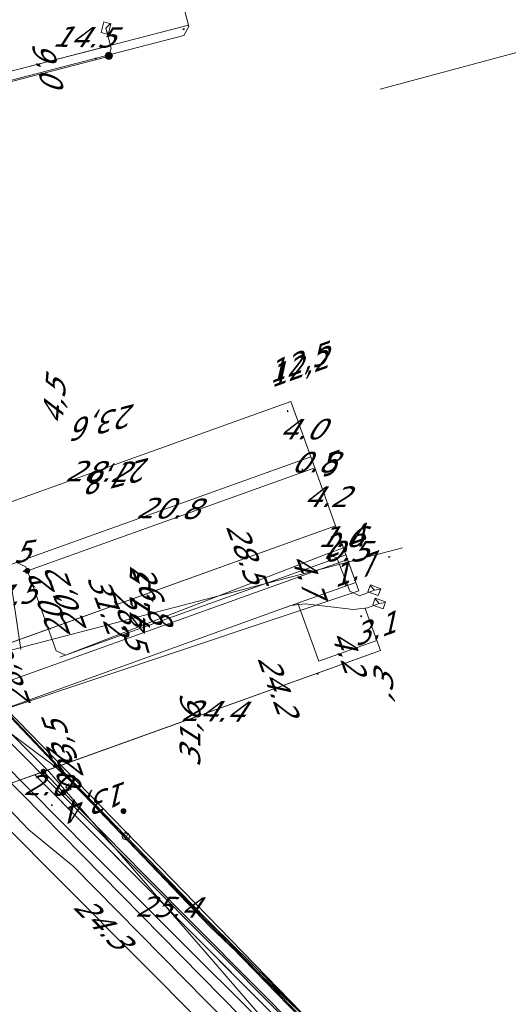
# Model space of a CAD drawing. Header units: metres. Extents: x 124576 to 133557, y 395865 to 402386.
# Tile 292 of 447: x 128493 to 128526, y 402153 to 402221. Entities that reach past the tile are written whole.
import ezdxf
from ezdxf.enums import TextEntityAlignment as Align

# ---------------------------------------------------------------- set-up
doc = ezdxf.new("R2010")
doc.units = ezdxf.units.M
doc.header["$MEASUREMENT"] = 0
for name, color, linetype, lineweight, true_color in [('LG_Datatransport_Blauw_Glas_Zuid', 3, 'Continuous', 13, 0x00ff00), ('LG_Datatransport_Eurofiber_Nederland_BV', 3, 'Continuous', 13, 0x00ff00), ('LG_Datatransport_Gebroeders_Van_der_Donk_BV_(FTTX)', 3, 'Continuous', 13, 0x00ff00), ('LG_Datatransport_KPN_BV', 3, 'Continuous', 13, 0x00ff00), ('LG_Datatransport_Tele2_Nederland_BV', 3, 'Continuous', 13, 0x00ff00), ('LG_Datatransport_Ziggo_BV', 3, 'Continuous', 13, 0x00ff00), ('LG_Gas_Lage_Druk_Enexis_Netbeheer_BV', 7, 'Continuous', 13, 0xffdc7d), ('LG_Gas_Lage_Druk_P_Enexis_Netbeheer_BV', 7, 'Continuous', 13, 0xffdc7d), ('LG_Laag_Spanning_Enexis_Netbeheer_BV', 7, 'Continuous', 13, 0x960000), ('LG_Midden_Spanning_Enexis_Netbeheer_BV', 7, 'Continuous', 13, 0xd20000), ('LG_Riool_Onder_Druk_New_Water_Business_Tilburg_BV', 5, 'Continuous', 13, 0x0000ff), ('MV_Datatransport_lijn', 3, 'Continuous', 0, 0x00ff00)]:
    doc.layers.add(name, color=color, linetype=linetype, lineweight=lineweight, true_color=true_color)
for name, color, linetype, lineweight in [('LG_Datatransport_P_KPN_BV', 7, 'Continuous', 0), ('LG_Laag_Spanning_P_Enexis_Netbeheer_BV', 7, 'Continuous', 0), ('MV_Datatransport', 7, 'Continuous', 0), ('MV_Gas_Lage_Druk', 7, 'Continuous', 0), ('MV_Gas_Lage_Druk_lijn', 7, 'Continuous', 0), ('MV_Gas_Lage_Druk_pijl', 7, 'Continuous', 0), ('MV_Laag_Spanning', 7, 'Continuous', 0), ('MV_Laag_Spanning_lijn', 7, 'Continuous', 0), ('MV_Laag_Spanning_pijl', 7, 'Continuous', 0), ('MV_Midden_Spanning', 7, 'Continuous', 0), ('MV_Midden_Spanning_lijn', 7, 'Continuous', 0), ('MV_Midden_Spanning_pijl', 7, 'Continuous', 0), ('MV_unet-4', 7, 'Continuous', 0)]:
    doc.layers.add(name, color=color, linetype=linetype, lineweight=lineweight)
doc.styles.add('Klic_Annotatie', font='verdanai.ttf', dxfattribs={"oblique": 20, "height": 1.4})

# ---------------------------------------------------------------- blocks, each defined once
blk = doc.blocks.new('Mof')
at = {"layer": 'LG_Laag_Spanning_P_Enexis_Netbeheer_BV'}
h = blk.add_hatch(color=256, dxfattribs=at)
edge = h.paths.add_edge_path()
edge.add_arc((0, 0), 2, 0, 360)
blk = doc.blocks.new('DeliveryPoint')
at = {"layer": 'LG_Laag_Spanning_P_Enexis_Netbeheer_BV', "flags": 128}
blk.add_lwpolyline([(-3.75, -2.5), (3.75, -2.5), (3.75, 2.5), (-3.75, 2.5), (-3.75, -2.5)], close=True, dxfattribs=at)
blk.add_lwpolyline([(-3.75, 2.5), (-3.75, 2.16), (0, 0), (3.75, 2.16)], dxfattribs=at)
blk = doc.blocks.new('Streetlight')
at = {"layer": 'LG_Laag_Spanning_P_Enexis_Netbeheer_BV'}
for p, q in [((-1.77, 1.77), (-1.06, 1.06)), ((0, 2.5), (0, 1.5)), ((1.77, 1.77), (1.06, 1.06)), ((-1.06, -1.06), (-1.77, -1.77)), ((0, -1.5), (0, -2.5)), ((1.06, -1.06), (1.77, -1.77))]:
    blk.add_line(p, q, dxfattribs=at)
at = {"layer": 'LG_Laag_Spanning_P_Enexis_Netbeheer_BV', "flags": 128}
for points in [[(-2.5, 0), (-1.5, 0)], [(1.5, 0), (2.5, 0)]]:
    blk.add_lwpolyline(points, dxfattribs=at)
at = {"layer": 'LG_Laag_Spanning_P_Enexis_Netbeheer_BV'}
blk.add_circle((0, 0), 1.5, dxfattribs=at)
blk = doc.blocks.new('DeliveryPoint_1')
at = {"layer": 'LG_Gas_Lage_Druk_P_Enexis_Netbeheer_BV', "flags": 128}
blk.add_lwpolyline([(-3.75, -2.5), (3.75, -2.5), (3.75, 2.5), (-3.75, 2.5), (-3.75, -2.5)], close=True, dxfattribs=at)
blk.add_lwpolyline([(-3.75, 2.5), (-3.75, 2.16), (0, 0), (3.75, 2.16)], dxfattribs=at)
blk = doc.blocks.new('Overgangsstuk')
at = {"layer": 'LG_Gas_Lage_Druk_P_Enexis_Netbeheer_BV'}
for radius in [2.5, 2, 1.5, 1, 0.5]:
    blk.add_circle((0, 0), radius, dxfattribs=at)
blk = doc.blocks.new('m_pijl')
at = {"layer": 'MV_Laag_Spanning_pijl'}
blk.add_hatch(color=7, dxfattribs=at).paths.add_polyline_path([(-1, -0.33), (-1, 0), (-1, 0.33), (0, 0)])
at = {"layer": 'MV_Laag_Spanning_pijl', "flags": 128}
blk.add_lwpolyline([(-1, 0), (-1, 0.33), (0, 0), (-1, -0.33), (-1, 0)], close=True, dxfattribs=at)
blk = doc.blocks.new('m_pijl_1')
at = {"layer": 'MV_Midden_Spanning_pijl'}
blk.add_hatch(color=7, dxfattribs=at).paths.add_polyline_path([(-1, -0.33), (-1, 0), (-1, 0.33), (0, 0)])
at = {"layer": 'MV_Midden_Spanning_pijl', "flags": 128}
blk.add_lwpolyline([(-1, 0), (-1, 0.33), (0, 0), (-1, -0.33), (-1, 0)], close=True, dxfattribs=at)
blk = doc.blocks.new('m_pijl_2')
at = {"layer": 'MV_Gas_Lage_Druk_pijl'}
blk.add_hatch(color=7, dxfattribs=at).paths.add_polyline_path([(-1, -0.33), (-1, 0), (-1, 0.33), (0, 0)])
at = {"layer": 'MV_Gas_Lage_Druk_pijl', "flags": 128}
blk.add_lwpolyline([(-1, 0), (-1, 0.33), (0, 0), (-1, -0.33), (-1, 0)], close=True, dxfattribs=at)
blk = doc.blocks.new('Onbekend_3')
at = {"layer": 'LG_Datatransport_P_KPN_BV'}
blk.add_hatch(color=256, dxfattribs=at).paths.add_polyline_path([(-0.25, -1.07, -0.262633), (0.23, 0.15), (0.59, 0.47, 0.379827), (0.7, 1.26), (0.69, 1.26, 0.228508), (-0.03, 1.53), (-0.03, 1.52, 0.459053), (-0.82, 0.79), (-1.29, 0.85, -0.414214), (-0.08, 2, -0.243799), (1.09, 1.52, -0.379827), (0.9, 0.11), (0.54, -0.2, 0.262633), (0.23, -1.08), (-0.17, -1.07)])
blk.add_circle((0, 0), 2.5, dxfattribs=at)
at = {"layer": 'LG_Datatransport_P_KPN_BV', "extrusion": (0, 0, -1)}
blk.add_solid([(0.34, -2.06), (-0.21, -2.06), (0.34, -1.51), (-0.21, -1.51)], dxfattribs=at)
blk = doc.blocks.new('Mof_2')
at = {"layer": 'LG_Datatransport_P_KPN_BV'}
h = blk.add_hatch(color=256, dxfattribs=at)
edge = h.paths.add_edge_path()
edge.add_arc((0, 0), 2, 0, 360)

msp = doc.modelspace()

# ---------------------------------------------------------------- linework, layer by layer
at = {"layer": 'LG_Datatransport_Blauw_Glas_Zuid', "flags": 128}
msp.add_lwpolyline([(128556.5, 402106.3), (128552.3, 402110.7), (128548.6, 402114.8), (128536.9, 402127.4), (128533.9, 402130.7), (128531, 402134), (128529, 402136.1), (128517.7, 402147.4), (128511.7, 402153.1), (128505.7, 402158.8), (128496.6, 402168.3), (128488, 402177.5), (128486.3, 402180.6), (128483.8, 402188.1), (128482.8, 402188.1), (128475.4, 402188.2), (128468.7, 402188.3), (128467.3, 402184.7), (128453.7, 402184.4), (128440.1, 402184), (128415, 402184.4), (128390, 402184.8)], dxfattribs=at)
at = {"layer": 'LG_Datatransport_Eurofiber_Nederland_BV', "flags": 128}
for points in [[(128432.3, 402185.3), (128432.9, 402185.28), (128433.86, 402184.62), (128436.2, 402184.5), (128440.16, 402184.41), (128468.19, 402185.14), (128471.52, 402190.82), (128485.19, 402194.36), (128485.15, 402185.59), (128486.31, 402180.62), (128487.96, 402177.47), (128492.54, 402172.63), (128496.31, 402168.65), (128501.82, 402162.89), (128528.71, 402136.43), (128597.85, 402062), (128619.54, 402038.41), (128633.67, 402023.52), (128653.28, 402002.81), (128662.17, 401993.69), (128667.25, 401989.52), (128669.07, 401988.11), (128684.3, 401978.98), (128713.69, 401962.11)], [(128432.301, 402185.3), (128432.905, 402185.284), (128433.858, 402184.616), (128436.2, 402184.5), (128440.164, 402184.409), (128468.193, 402185.141), (128471.517, 402190.823), (128485.187, 402194.358), (128485.148, 402185.59), (128486.306, 402180.619), (128487.958, 402177.466), (128492.542, 402172.63), (128496.314, 402168.65), (128501.817, 402162.887), (128528.706, 402136.426), (128597.847, 402061.998), (128619.54, 402038.41), (128633.67, 402023.524), (128653.284, 402002.814), (128662.165, 401993.694), (128667.249, 401989.52), (128669.074, 401988.114), (128684.302, 401978.981), (128713.689, 401962.111)]]:
    msp.add_lwpolyline(points, dxfattribs=at)
at = {"layer": 'LG_Datatransport_Gebroeders_Van_der_Donk_BV_(FTTX)', "flags": 128}
msp.add_lwpolyline([(128399.337, 402155.708), (128447.387, 402149.329), (128458.76, 402146.966), (128461.476, 402147.391), (128483.824, 402143.995), (128484.48, 402144.065), (128484.481, 402144.374), (128483.105, 402146.955), (128484.781, 402160.363), (128486.024, 402167.491), (128487.509, 402169.621), (128490.394, 402172.54), (128491.397, 402172.03), (128539.627, 402123.53), (128603.564, 402054.74), (128635.722, 402020.021), (128655.99, 401998.242), (128662.323, 401992.553), (128666.764, 401989.462), (128672.874, 401985.21), (128766.677, 401931.695)], dxfattribs=at)
at = {"layer": 'LG_Datatransport_KPN_BV', "flags": 128}
for points in [[(128484.325, 402182.447), (128484.7, 402181.833), (128486.093, 402179.766), (128487.477, 402177.973), (128488.969, 402176.268), (128490.564, 402174.659), (128499.996, 402164.936)], [(128489.091, 402174.212), (128495.224, 402169.652), (128496.298, 402168.633), (128525.074, 402138.966), (128556.744, 402105.636), (128559.433, 402102.806), (128593.52, 402066.068), (128627.777, 402029.33), (128630.838, 402026.047), (128647.454, 402008.225), (128647.67, 402008.04), (128653.992, 402002.607), (128654.493, 402002.004), (128657.757, 401998.341), (128661.231, 401994.877), (128664.951, 401991.585), (128668.862, 401988.521), (128675.238, 401984.566), (128691.173, 401975.43), (128694.293, 401973.52), (128715.295, 401961.569)], [(128499.996, 402164.936), (128526.917, 402137.188), (128556.744, 402105.636), (128558.632, 402103.601), (128591.7, 402067.917), (128630.838, 402026.047), (128647.67, 402008.04), (128648.312, 402007.353), (128653.702, 402002.842), (128654.493, 402002.004), (128656.382, 402000.005), (128661.231, 401994.877), (128662.015, 401994.048), (128666.084, 401989.46)]]:
    msp.add_lwpolyline(points, dxfattribs=at)
at = {"layer": 'LG_Datatransport_Tele2_Nederland_BV', "flags": 128}
msp.add_lwpolyline([(128560.7, 402101.9), (128552.3, 402110.7), (128544.9, 402118.8), (128536.9, 402127.4), (128531, 402134), (128526.9, 402138.2), (128517.7, 402147.4), (128505.7, 402158.8), (128497.9, 402167), (128495.4, 402169.7), (128488, 402177.5), (128486.3, 402180.6), (128484.6, 402185.7), (128483.8, 402188.1), (128482.8, 402188.1), (128475.4, 402188.2), (128470.5, 402188.3), (128469.7, 402191), (128469.2, 402194.1), (128468, 402194.4)], dxfattribs=at)
at = {"layer": 'LG_Datatransport_Ziggo_BV'}
msp.add_line((128491.84, 402173.62), (128515.879, 402181.668), dxfattribs=at)
at = {"layer": 'LG_Datatransport_Ziggo_BV', "flags": 128}
for points in [[(128455.565, 402259.275), (128471.677, 402185.478), (128476.427, 402186.088), (128484.274, 402187.245), (128485.244, 402185.413), (128486.6, 402182.574), (128489.458, 402176.224), (128491.84, 402173.62), (128518.426, 402146.244), (128590.303, 402070.175), (128654.699, 402000.481), (128599.863, 401941.045), (128598.303, 401939.972), (128594.351, 401941.948), (128573.508, 401917.389)], [(128474.644, 402234.124), (128473.667, 402233.909), (128476.304, 402221.503), (128479.205, 402207.562), (128482.151, 402195.195), (128484.274, 402187.245), (128485.244, 402185.413), (128486.6, 402182.574), (128489.458, 402176.224), (128491.84, 402173.62), (128515.879, 402181.668)], [(128595.984, 401941.132), (128598.303, 401939.972), (128599.863, 401941.045), (128654.699, 402000.481), (128590.303, 402070.175), (128518.426, 402146.244), (128491.84, 402173.62)], [(128595.984, 401941.132), (128598.303, 401939.972), (128599.863, 401941.045), (128654.699, 402000.481), (128590.303, 402070.175), (128518.426, 402146.244), (128491.84, 402173.62)]]:
    msp.add_lwpolyline(points, dxfattribs=at)
at = {"layer": 'LG_Gas_Lage_Druk_Enexis_Netbeheer_BV', "flags": 128}
for points in [[(128498.839, 402218.165), (128498.993, 402218.689), (128498.642, 402220.056)], [(128477.301, 402212.565), (128498.633, 402218.079), (128498.839, 402218.165)], [(128485.42, 402173.157), (128485.881, 402172.9), (128486.046, 402172.102), (128486.617, 402171.782), (128511.245, 402180.666), (128512.212, 402180.78), (128515.498, 402180.413), (128516.465, 402180.527), (128517.25, 402180.809)]]:
    msp.add_lwpolyline(points, dxfattribs=at)
at = {"layer": 'LG_Laag_Spanning_Enexis_Netbeheer_BV'}
msp.add_line((128495.747, 402167.928), (128496.101, 402168.282), dxfattribs=at)
at = {"layer": 'LG_Laag_Spanning_Enexis_Netbeheer_BV', "flags": 128}
for points in [[(128477.314, 402213.911), (128477.692, 402213.446), (128478.493, 402213.175), (128489.894, 402215.931), (128490.864, 402216.174), (128503.934, 402219.553), (128504.294, 402220.162), (128504.024, 402221.213)], [(128484.711, 402185.062), (128484.86, 402184.584), (128485.836, 402181.729), (128486.469, 402181.425), (128492.549, 402183.612), (128493.188, 402183.311), (128493.284, 402183.045)], [(128493.284, 402183.045), (128495.247, 402177.585), (128495.883, 402177.295), (128513.722, 402184.207), (128514.369, 402183.921), (128515.252, 402181.643), (128515.903, 402181.345), (128516.925, 402181.712)], [(128494.379, 402169.344), (128495.747, 402167.928), (128495.904, 402167.767), (128501.274, 402162.295), (128512.036, 402151.455), (128512.741, 402150.744), (128526.538, 402136.825), (128530.758, 402132.534), (128533.531, 402129.677), (128544.096, 402118.732), (128548.246, 402114.381), (128550.968, 402111.468), (128565.096, 402096.229), (128581.802, 402078.208), (128582.294, 402077.678), (128615.98, 402041.372), (128616.342, 402040.982), (128633.739, 402022.232), (128637.876, 402017.773)], [(128494.379, 402169.344), (128495.747, 402167.928), (128495.904, 402167.767), (128501.274, 402162.295), (128512.036, 402151.455), (128512.741, 402150.744), (128526.538, 402136.825), (128530.758, 402132.534), (128533.531, 402129.677), (128544.096, 402118.732), (128548.246, 402114.381), (128550.968, 402111.468), (128565.096, 402096.229), (128581.802, 402078.208), (128582.294, 402077.678), (128615.98, 402041.372), (128616.342, 402040.982), (128633.739, 402022.232), (128637.876, 402017.773)]]:
    msp.add_lwpolyline(points, dxfattribs=at)
at = {"layer": 'LG_Midden_Spanning_Enexis_Netbeheer_BV', "flags": 128}
for points in [[(128529.746, 402131.104), (128513.681, 402147.825), (128510.457, 402151.181), (128505.229, 402157.232), (128500, 402163.282), (128498.673, 402164.816), (128495.38, 402168.623), (128494.738, 402169.345), (128488.746, 402175.344), (128487.552, 402176.894), (128486.308, 402182.052), (128485.884, 402183.806), (128485.623, 402184.889), (128485.545, 402185.212), (128478.835, 402213.684), (128474.638, 402232.524), (128473.334, 402238.38), (128470.712, 402250.148), (128465.854, 402273.542), (128466.385, 402276.742), (128465.431, 402280.48), (128465.429, 402280.487)], [(128458.838, 402244.675), (128469.967, 402191.877), (128470.889, 402190.2), (128473.642, 402187.515), (128473.761, 402187.399), (128473.767, 402187.393), (128473.856, 402187.307), (128475.085, 402186.13), (128483.481, 402178.196), (128484.905, 402176.792), (128486.175, 402175.484), (128486.188, 402175.471), (128487.105, 402174.526), (128488.024, 402173.58), (128489.425, 402172.153), (128497.562, 402163.953), (128498.973, 402162.536), (128513.681, 402147.825), (128529.746, 402131.104)], [(128458.838, 402244.675), (128469.967, 402191.877), (128470.889, 402190.2), (128473.642, 402187.515), (128473.761, 402187.399), (128473.767, 402187.393), (128473.856, 402187.307), (128475.085, 402186.13), (128483.481, 402178.196), (128484.905, 402176.792), (128486.175, 402175.484), (128486.188, 402175.471), (128487.105, 402174.526), (128488.024, 402173.58), (128489.425, 402172.153), (128497.562, 402163.953), (128498.973, 402162.536), (128513.681, 402147.825), (128529.746, 402131.104)], [(128529.746, 402131.104), (128513.681, 402147.825), (128498.973, 402162.536), (128497.562, 402163.953), (128489.425, 402172.153), (128488.024, 402173.58), (128487.105, 402174.526), (128486.188, 402175.471), (128486.175, 402175.484), (128484.905, 402176.792), (128483.481, 402178.196), (128475.085, 402186.13), (128473.856, 402187.307), (128473.767, 402187.393), (128473.761, 402187.399), (128473.642, 402187.515), (128470.889, 402190.2), (128469.967, 402191.877), (128458.838, 402244.675)], [(128529.746, 402131.104), (128513.681, 402147.825), (128498.973, 402162.536), (128497.562, 402163.953), (128489.425, 402172.153), (128488.024, 402173.58), (128487.105, 402174.526), (128486.188, 402175.471), (128486.175, 402175.484), (128484.905, 402176.792), (128483.481, 402178.196), (128475.085, 402186.13), (128473.856, 402187.307), (128473.767, 402187.393), (128473.761, 402187.399), (128473.642, 402187.515), (128470.889, 402190.2), (128469.967, 402191.877), (128458.838, 402244.675)], [(128540.939, 402119.403), (128540.9, 402119.444), (128534.184, 402126.479), (128532.395, 402128.345), (128531.248, 402129.541), (128529.746, 402131.104), (128513.681, 402147.825), (128498.973, 402162.536), (128497.562, 402163.953), (128489.425, 402172.153), (128488.024, 402173.58), (128487.105, 402174.526), (128486.188, 402175.471), (128486.175, 402175.484), (128484.905, 402176.792), (128483.481, 402178.196), (128475.085, 402186.13), (128473.856, 402187.307), (128473.767, 402187.393), (128473.761, 402187.399), (128473.642, 402187.515), (128470.889, 402190.2), (128469.967, 402191.877), (128458.838, 402244.675)], [(128540.939, 402119.403), (128540.9, 402119.444), (128534.184, 402126.479), (128532.395, 402128.345), (128531.248, 402129.541), (128529.746, 402131.104), (128513.681, 402147.825), (128498.973, 402162.536), (128497.562, 402163.953), (128489.425, 402172.153), (128488.024, 402173.58), (128487.105, 402174.526), (128486.188, 402175.471), (128486.175, 402175.484), (128484.905, 402176.792), (128483.481, 402178.196), (128475.085, 402186.13), (128473.856, 402187.307), (128473.767, 402187.393), (128473.761, 402187.399), (128473.642, 402187.515), (128470.889, 402190.2), (128469.967, 402191.877), (128458.838, 402244.675)], [(128458.838, 402244.675), (128469.967, 402191.877), (128470.889, 402190.2), (128473.642, 402187.515), (128473.761, 402187.399), (128473.767, 402187.393), (128473.856, 402187.307), (128475.085, 402186.13), (128483.481, 402178.196), (128484.905, 402176.792), (128486.175, 402175.484), (128486.188, 402175.471), (128487.105, 402174.526), (128488.024, 402173.58), (128489.425, 402172.153), (128497.562, 402163.953), (128498.973, 402162.536), (128513.681, 402147.825), (128529.746, 402131.104)], [(128458.838, 402244.675), (128469.967, 402191.877), (128470.889, 402190.2), (128473.642, 402187.515), (128473.761, 402187.399), (128473.767, 402187.393), (128473.856, 402187.307), (128475.085, 402186.13), (128483.481, 402178.196), (128484.905, 402176.792), (128486.175, 402175.484), (128486.188, 402175.471), (128487.105, 402174.526), (128488.024, 402173.58), (128489.425, 402172.153), (128497.562, 402163.953), (128498.973, 402162.536), (128513.681, 402147.825), (128529.746, 402131.104)], [(128529.746, 402131.104), (128513.681, 402147.825), (128498.973, 402162.536), (128497.562, 402163.953), (128489.425, 402172.153), (128488.024, 402173.58), (128487.105, 402174.526), (128486.188, 402175.471), (128486.175, 402175.484), (128484.905, 402176.792), (128483.481, 402178.196), (128475.085, 402186.13), (128473.856, 402187.307), (128473.767, 402187.393), (128473.761, 402187.399), (128473.642, 402187.515), (128470.889, 402190.2), (128469.967, 402191.877), (128458.838, 402244.675)], [(128529.746, 402131.104), (128513.681, 402147.825), (128510.457, 402151.181), (128505.229, 402157.232), (128500, 402163.282), (128498.673, 402164.816), (128495.38, 402168.623), (128494.738, 402169.345), (128488.746, 402175.344), (128487.552, 402176.894), (128486.308, 402182.052), (128485.884, 402183.806), (128485.623, 402184.889), (128485.545, 402185.212), (128484.27, 402186.081), (128474.365, 402184.925), (128471.021, 402184.535), (128468.349, 402186.462), (128462.929, 402210.524), (128462.472, 402212.551)], [(128529.746, 402131.104), (128513.681, 402147.825), (128510.457, 402151.181), (128505.229, 402157.232), (128500, 402163.282), (128498.673, 402164.816), (128495.38, 402168.623), (128494.738, 402169.345), (128488.746, 402175.344), (128487.552, 402176.894), (128486.308, 402182.052), (128485.884, 402183.806), (128485.623, 402184.889), (128485.545, 402185.212), (128484.27, 402186.081), (128474.365, 402184.925), (128471.021, 402184.535), (128468.349, 402186.462), (128462.929, 402210.524)], [(128529.746, 402131.104), (128513.681, 402147.825), (128510.457, 402151.181), (128505.229, 402157.232), (128500, 402163.282), (128498.673, 402164.816), (128495.38, 402168.623), (128494.738, 402169.345), (128488.746, 402175.344), (128487.552, 402176.894), (128486.308, 402182.052), (128485.884, 402183.806), (128485.623, 402184.889), (128485.545, 402185.212), (128484.27, 402186.081), (128474.365, 402184.925), (128471.021, 402184.535), (128468.349, 402186.462), (128462.929, 402210.524)], [(128558.748, 402100.511), (128540.939, 402119.403), (128540.9, 402119.444), (128534.184, 402126.479), (128532.395, 402128.345), (128531.248, 402129.541), (128529.746, 402131.104), (128513.681, 402147.825), (128510.457, 402151.181), (128505.229, 402157.232), (128500, 402163.282), (128498.673, 402164.816), (128495.38, 402168.623), (128494.738, 402169.345), (128488.746, 402175.344), (128487.552, 402176.894), (128486.308, 402182.052), (128485.884, 402183.806), (128485.623, 402184.889)], [(128513.681, 402147.825), (128510.457, 402151.181), (128505.229, 402157.232), (128500, 402163.282), (128498.673, 402164.816), (128495.38, 402168.623), (128494.738, 402169.345), (128488.746, 402175.344), (128487.552, 402176.894)], [(128558.748, 402100.511), (128540.939, 402119.403), (128540.9, 402119.444), (128534.184, 402126.479), (128532.395, 402128.345), (128526.918, 402133.292), (128525.475, 402134.675), (128488.852, 402171.935), (128488.406, 402172.451), (128488.114, 402173.056), (128487.333, 402176.13)], [(128558.748, 402100.511), (128540.939, 402119.403), (128540.9, 402119.444), (128534.184, 402126.479), (128532.395, 402128.345), (128526.918, 402133.292), (128525.475, 402134.675), (128488.852, 402171.935), (128488.406, 402172.451), (128488.114, 402173.056), (128487.333, 402176.13)], [(128558.748, 402100.511), (128540.939, 402119.403), (128540.9, 402119.444), (128534.184, 402126.479), (128532.395, 402128.345), (128526.918, 402133.292), (128525.475, 402134.675), (128488.852, 402171.935), (128488.406, 402172.451), (128488.114, 402173.056), (128487.333, 402176.13)], [(128532.395, 402128.345), (128526.918, 402133.292), (128525.475, 402134.675), (128488.852, 402171.935), (128488.406, 402172.451), (128488.114, 402173.056), (128487.333, 402176.13)], [(128486.188, 402175.471), (128487.105, 402174.526), (128488.024, 402173.58), (128489.425, 402172.153), (128497.562, 402163.953), (128498.973, 402162.536), (128513.681, 402147.825)]]:
    msp.add_lwpolyline(points, dxfattribs=at)
at = {"layer": 'LG_Riool_Onder_Druk_New_Water_Business_Tilburg_BV'}
msp.add_line((128493.388, 402165.381), (128493.389, 402165.379), dxfattribs=at)
at = {"layer": 'LG_Riool_Onder_Druk_New_Water_Business_Tilburg_BV', "flags": 128}
for points in [[(128493.388, 402165.381), (128489.303, 402169.645), (128485.4, 402174.077), (128481.684, 402178.666), (128477.473, 402184.641), (128473.749, 402190.932), (128470.536, 402197.498), (128470.014, 402198.664), (128469.606, 402199.874), (128469.314, 402201.117), (128461.801, 402233.04), (128454.259, 402264.956), (128446.688, 402296.865), (128441.508, 402320.859)], [(128493.389, 402165.379), (128496.398, 402162.886), (128513.027, 402146.006), (128542.584, 402115.817), (128607.543, 402045.906), (128624.093, 402027.958), (128633.486, 402017.901), (128653.212, 401995.791), (128655.019, 401992.979), (128656.44, 401991.286), (128657.644, 401989.778)]]:
    msp.add_lwpolyline(points, dxfattribs=at)
at = {"layer": 'MV_Datatransport_lijn'}
for p, q in [((128514.28, 402186.12), (128489.094, 402177.034)), ((128515.879, 402181.668), (128514.28, 402186.12))]:
    msp.add_line(p, q, dxfattribs=at)
at = {"layer": 'MV_Gas_Lage_Druk_lijn'}
for p, q in [((128515.107, 402183.818), (128485.42, 402173.157)), ((128515.669, 402182.253), (128510.494, 402180.395)), ((128513.141, 402176.869), (128511.716, 402180.834))]:
    msp.add_line(p, q, dxfattribs=at)
at = {"layer": 'MV_Gas_Lage_Druk_pijl'}
for p, q in [((128490.23, 402216.63), (128498.943, 402218.882)), ((128514.28, 402186.12), (128484.931, 402175.532)), ((128514.28, 402186.12), (128515.107, 402183.818)), ((128515.107, 402183.818), (128515.669, 402182.253)), ((128517.34, 402177.6), (128516.306, 402180.476)), ((128517.092, 402178.29), (128513.141, 402176.869))]:
    msp.add_line(p, q, dxfattribs=at)
at = {"layer": 'MV_Laag_Spanning_lijn'}
for p, q in [((128512.861, 402190.073), (128493.284, 402183.046)), ((128514.821, 402184.614), (128513.722, 402184.207)), ((128514.99, 402184.143), (128495.503, 402177.146)), ((128493.789, 402169.132), (128517.34, 402177.6)), ((128494.379, 402169.344), (128493.789, 402169.132)), ((128495.197, 402167.711), (128495.747, 402167.928))]:
    msp.add_line(p, q, dxfattribs=at)
at = {"layer": 'MV_Laag_Spanning_pijl'}
for p, q in [((128490.23, 402216.63), (128504.269, 402220.259)), ((128511.238, 402194.59), (128484.698, 402185.057)), ((128512.59, 402190.826), (128511.238, 402194.59)), ((128512.59, 402190.826), (128493.019, 402183.781)), ((128512.861, 402190.073), (128512.59, 402190.826)), ((128514.28, 402186.12), (128512.861, 402190.073)), ((128514.28, 402186.12), (128514.821, 402184.614)), ((128514.821, 402184.614), (128514.99, 402184.143)), ((128517.34, 402177.6), (128494.379, 402169.344)), ((128494.379, 402169.344), (128480.596, 402164.388)), ((128493.789, 402169.132), (128495.197, 402167.711))]:
    msp.add_line(p, q, dxfattribs=at)
at = {"layer": 'MV_Laag_Spanning_pijl', "flags": 128}
for points in [[(128493.789, 402169.132), (128516.773, 402145.973), (128537.959, 402124.513), (128552.757, 402108.821), (128567.031, 402093.395), (128577.976, 402081.599), (128585.039, 402073.986), (128595.961, 402062.214), (128601.084, 402056.692), (128609.275, 402047.864), (128625.635, 402030.23), (128635.087, 402020.044), (128637.509, 402017.432)], [(128493.789, 402169.132), (128497.446, 402165.442), (128511.681, 402151.103)]]:
    msp.add_lwpolyline(points, dxfattribs=at)
at = {"layer": 'MV_Midden_Spanning_lijn'}
msp.add_line((128494.675, 402169.451), (128488.278, 402167.151), dxfattribs=at)
at = {"layer": 'MV_Midden_Spanning_lijn', "flags": 128}
msp.add_lwpolyline([(128517.32, 402215.9), (128601.62, 402238.589), (128605.699, 402223.435)], dxfattribs=at)
at = {"layer": 'MV_Midden_Spanning_pijl'}
for p, q in [((128514.28, 402186.12), (128487.766, 402176.554)), ((128492.834, 402177.674), (128491.748, 402185.095)), ((128491.262, 402177.407), (128518.834, 402184.62)), ((128517.34, 402177.6), (128494.675, 402169.451)), ((128494.643, 402169.44), (128492.782, 402168.77)), ((128489.758, 402167.683), (128506.901, 402150.461))]:
    msp.add_line(p, q, dxfattribs=at)

# ---------------------------------------------------------------- block references
at = {"layer": 'LG_Datatransport_P_KPN_BV', "xscale": 0.1, "yscale": 0.1, "zscale": 0.1}
for name, p in [('Mof_2', (128499.836, 402166.652)), ('Onbekend_3', (128499.996, 402164.936)), ('Onbekend_3', (128499.996, 402164.936))]:
    msp.add_blockref(name, p, dxfattribs=at)
at = {"layer": 'LG_Gas_Lage_Druk_P_Enexis_Netbeheer_BV', "xscale": 0.1, "yscale": 0.1, "zscale": 0.1}
for name, p, rotation in [('DeliveryPoint_1', (128498.642, 402220.056), 256), ('Overgangsstuk', (128498.839, 402218.165), 327), ('DeliveryPoint_1', (128517.25, 402180.809), 340)]:
    msp.add_blockref(name, p, dxfattribs=dict(at, rotation=rotation))
at = {"layer": 'LG_Laag_Spanning_P_Enexis_Netbeheer_BV', "xscale": 0.1, "yscale": 0.1, "zscale": 0.1}
for p in [(128493.284, 402183.045), (128495.747, 402167.928)]:
    msp.add_blockref('Mof', p, dxfattribs=at)
for name, p, rotation in [('DeliveryPoint', (128516.925, 402181.712), 340), ('Mof', (128494.379, 402169.344), 1), ('Streetlight', (128496.101, 402168.282), 315)]:
    msp.add_blockref(name, p, dxfattribs=dict(at, rotation=rotation))
at = {"layer": 'MV_Gas_Lage_Druk_pijl', "xscale": 0.1, "yscale": 0.1, "zscale": 0.1}
for p, rotation in [((128498, 402218), 14), ((128515, 402183), 290), ((128515, 402182), 290), ((128516, 402180), 109), ((128513, 402176), 200)]:
    msp.add_blockref('m_pijl_2', p, dxfattribs=dict(at, rotation=rotation))
at = {"layer": 'MV_Laag_Spanning_pijl', "xscale": 0.1, "yscale": 0.1, "zscale": 0.1}
for p, rotation in [((128504, 402220), 14), ((128511, 402194), 109), ((128512, 402190), 109), ((128512, 402190), 109), ((128514, 402184), 290), ((128514, 402184), 290), ((128493, 402183), 200), ((128494, 402169), 200), ((128495, 402167), 315)]:
    msp.add_blockref('m_pijl', p, dxfattribs=dict(at, rotation=rotation))
at = {"layer": 'MV_Midden_Spanning_pijl', "xscale": 0.1, "yscale": 0.1, "zscale": 0.1}
for p, rotation in [((128518, 402184), 14), ((128494, 402169), 200)]:
    msp.add_blockref('m_pijl_1', p, dxfattribs=dict(at, rotation=rotation))

# ---------------------------------------------------------------- texts
at = {"layer": 'MV_Datatransport', "style": 'Klic_Annotatie', "oblique": 20}
for s, rotation, p in [('12,5', 19.8, (128511.565, 402197.173)), ('12,2', 19.8, (128511.65, 402196.886)), ('23,6', 194.4, (128498.785, 402193.248)), ('27,8', 194.4, (128499.777, 402189.577)), ('5', 19.8, (128513.653, 402190.25)), ('4.7', 290, (128512.379, 402182.828)), ('26.8', 290, (128501.686, 402181.577)), ('20,2', 109.9, (128495.991, 402180.765)), ('20,2', 109.9, (128494.881, 402180.364)), ('28,6', 109.9, (128492.194, 402175.654)), ('23,5', 109.8, (128495.797, 402170.718)), ('13,4', 199.9, (128498.325, 402167.36)), ('13,4', 199.9, (128498.325, 402167.36))]:
    msp.add_text(s, height=1.4, rotation=rotation, dxfattribs=at).set_placement(p, align=Align.MIDDLE_CENTER)
at = {"layer": 'MV_Gas_Lage_Druk', "style": 'Klic_Annotatie', "oblique": 20}
for s, rotation, p in [('9.0', 284, (128494.587, 402217.756)), ('2.4', 20, (128514.694, 402184.969)), ('1.7', 20, (128515.388, 402183.036)), ('31.2', 290, (128498.72, 402180.826)), ('3.1', 20, (128516.823, 402179.038)), ('4.2', 290, (128515.117, 402177.58))]:
    msp.add_text(s, height=1.4, rotation=rotation, dxfattribs=at).set_placement(p, align=Align.MIDDLE_CENTER)
at = {"layer": 'MV_Laag_Spanning', "style": 'Klic_Annotatie', "oblique": 20}
for s, p in [('14.5', (128497.068, 402219.459)), ('28.2', (128497.968, 402189.824)), ('20.8', (128502.805, 402187.304)), ('24.4', (128505.86, 402173.472)), ('2.0', (128494.493, 402168.422)), ('25.4', (128502.733, 402160.116))]:
    msp.add_text(s, height=1.4, rotation=359, dxfattribs=at).set_placement(p, align=Align.MIDDLE_CENTER)
for s, p in [('4.0', (128511.914, 402192.708)), ('0.8', (128512.726, 402190.45)), ('4.2', (128513.571, 402188.097)), ('1.6', (128514.551, 402185.367)), ('0.5', (128514.906, 402184.379))]:
    msp.add_text(s, height=1.4, dxfattribs=at).set_placement(p, align=Align.MIDDLE_CENTER)
at = {"layer": 'MV_Midden_Spanning', "style": 'Klic_Annotatie', "oblique": 20}
for s, rotation, p in [('28.5', 290, (128508.167, 402184.342)), ('1.5', 8, (128491.906, 402184.194)), ('7.5', 8, (128492.291, 402181.384)), ('28.5', 285, (128500.233, 402179.898)), ('24.2', 290, (128510.314, 402175.343)), ('2.0', 290, (128495.665, 402170)), ('24.3', 315, (128498.33, 402159.072))]:
    msp.add_text(s, height=1.4, rotation=rotation, dxfattribs=at).set_placement(p, align=Align.MIDDLE_CENTER)
at = {"layer": 'MV_unet-4', "style": 'Klic_Annotatie', "oblique": 20}
for s, rotation, p in [('4,5', 85, (128495.1, 402194.5)), ('41,5', 89.6, (128500.95, 402180.57)), (',3', 84.9, (128517.48, 402175.08)), ('31,6', 89.6, (128504.37, 402171.76))]:
    msp.add_text(s, height=1.4, rotation=rotation, dxfattribs=at).set_placement(p, align=Align.MIDDLE_CENTER)

doc.saveas('drawing.dxf')
